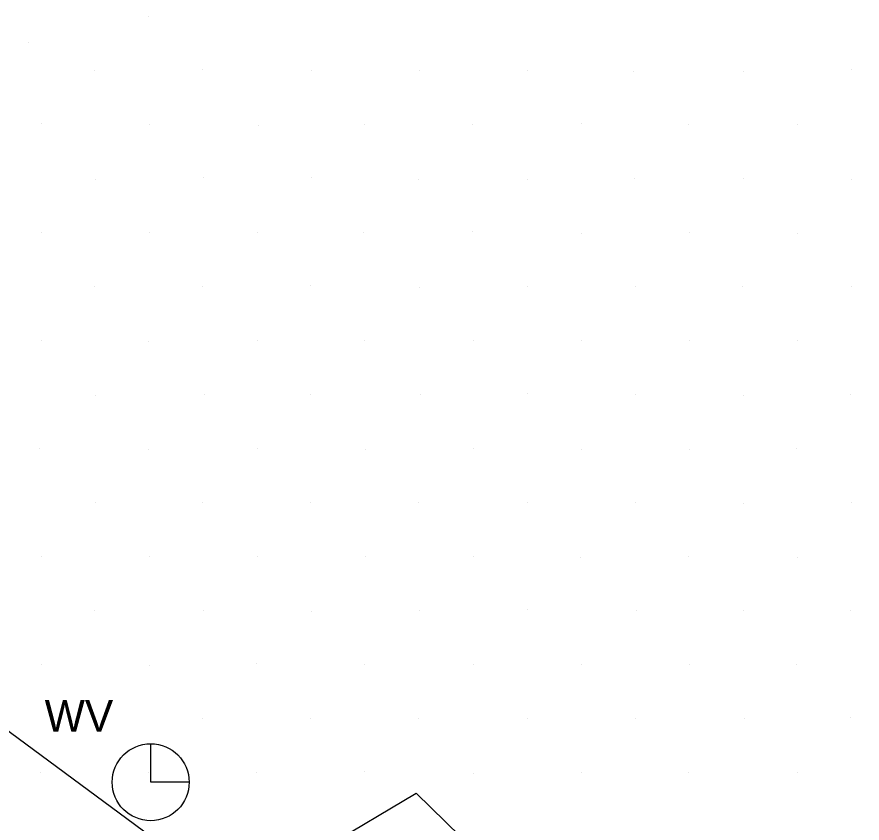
# Model space of a CAD drawing. Extents: x 1602514 to 1609837, y 863887 to 871157.
# Drawn here: x 1605395.4 to 1605561.4, y 866343.2 to 866501.7 of the extents above; entities that cross this region are included whole.
import ezdxf

# ---------------------------------------------------------------- set-up
doc = ezdxf.new("R2010")
doc.units = 0
for name, color, linetype in [('Survey-Spot dirt', 7, 'Continuous'), ('Survey-Vegetation trees', 7, 'Continuous'), ('Utility-Water', 7, 'Continuous')]:
    doc.layers.add(name, color=color, linetype=linetype)

msp = doc.modelspace()

# ---------------------------------------------------------------- linework, layer by layer
at = {"layer": 'Survey-Spot dirt'}
for p, q in [((1605421.3, 866501.64), (1605421.3, 866501.64)), ((1605421.3, 866501.64), (1605421.3, 866501.64)), ((1605397.71, 866496.53), (1605397.71, 866496.53)), ((1605397.71, 866496.53), (1605397.71, 866496.53)), ((1605410.75, 866491.18), (1605410.75, 866491.18)), ((1605410.75, 866491.18), (1605410.75, 866491.18)), ((1605431.85, 866491.24), (1605431.85, 866491.24)), ((1605431.85, 866491.24), (1605431.85, 866491.24)), ((1605453.26, 866491.04), (1605453.26, 866491.04)), ((1605453.26, 866491.04), (1605453.26, 866491.04)), ((1605474.43, 866491.15), (1605474.43, 866491.15)), ((1605474.43, 866491.15), (1605474.43, 866491.15)), ((1605495.64, 866491.13), (1605495.64, 866491.13)), ((1605495.64, 866491.13), (1605495.64, 866491.13)), ((1605516.62, 866490.94), (1605516.62, 866490.94)), ((1605516.62, 866490.94), (1605516.62, 866490.94)), ((1605538.19, 866490.96), (1605538.19, 866490.96)), ((1605538.19, 866490.96), (1605538.19, 866490.96)), ((1605559.31, 866491.23), (1605559.31, 866491.23)), ((1605559.31, 866491.23), (1605559.31, 866491.23)), ((1605400.2, 866480.68), (1605400.2, 866480.68)), ((1605400.2, 866480.68), (1605400.2, 866480.68)), ((1605421.55, 866480.5), (1605421.55, 866480.5)), ((1605421.55, 866480.5), (1605421.55, 866480.5)), ((1605442.84, 866480.41), (1605442.84, 866480.41)), ((1605442.84, 866480.41), (1605442.84, 866480.41)), ((1605463.75, 866480.44), (1605463.75, 866480.44)), ((1605463.75, 866480.44), (1605463.75, 866480.44)), ((1605484.9, 866480.54), (1605484.9, 866480.54)), ((1605484.9, 866480.54), (1605484.9, 866480.54)), ((1605506.33, 866480.68), (1605506.33, 866480.68)), ((1605506.33, 866480.68), (1605506.33, 866480.68)), ((1605527.42, 866480.42), (1605527.42, 866480.42)), ((1605527.42, 866480.42), (1605527.42, 866480.42)), ((1605548.69, 866480.52), (1605548.69, 866480.52)), ((1605548.69, 866480.52), (1605548.69, 866480.52)), ((1605432.01, 866470.08), (1605432.01, 866470.08)), ((1605432.01, 866470.08), (1605432.01, 866470.08)), ((1605453.24, 866470), (1605453.24, 866470)), ((1605453.24, 866470), (1605453.24, 866470)), ((1605410.95, 866469.78), (1605410.95, 866469.78)), ((1605410.95, 866469.78), (1605410.95, 866469.78)), ((1605474.37, 866469.77), (1605474.37, 866469.77)), ((1605474.37, 866469.77), (1605474.37, 866469.77)), ((1605495.8, 866469.68), (1605495.8, 866469.68)), ((1605495.8, 866469.68), (1605495.8, 866469.68)), ((1605516.78, 866469.82), (1605516.78, 866469.82)), ((1605516.78, 866469.82), (1605516.78, 866469.82)), ((1605538.12, 866469.84), (1605538.12, 866469.84)), ((1605538.12, 866469.84), (1605538.12, 866469.84)), ((1605559.25, 866469.79), (1605559.25, 866469.79)), ((1605559.25, 866469.79), (1605559.25, 866469.79)), ((1605400.27, 866459.23), (1605400.27, 866459.23)), ((1605400.27, 866459.23), (1605400.27, 866459.23)), ((1605421.48, 866459.27), (1605421.48, 866459.27)), ((1605421.48, 866459.27), (1605421.48, 866459.27)), ((1605442.65, 866459.22), (1605442.65, 866459.22)), ((1605442.65, 866459.22), (1605442.65, 866459.22)), ((1605463.55, 866459.25), (1605463.55, 866459.25)), ((1605463.55, 866459.25), (1605463.55, 866459.25)), ((1605484.9, 866459.44), (1605484.9, 866459.44)), ((1605484.9, 866459.44), (1605484.9, 866459.44)), ((1605506.31, 866459.06), (1605506.31, 866459.06)), ((1605506.31, 866459.06), (1605506.31, 866459.06)), ((1605527.45, 866459.29), (1605527.45, 866459.29)), ((1605527.45, 866459.29), (1605527.45, 866459.29)), ((1605548.82, 866459.14), (1605548.82, 866459.14)), ((1605548.82, 866459.14), (1605548.82, 866459.14)), ((1605410.69, 866448.68), (1605410.69, 866448.68)), ((1605410.69, 866448.68), (1605410.69, 866448.68)), ((1605431.87, 866448.66), (1605431.87, 866448.66)), ((1605431.87, 866448.66), (1605431.87, 866448.66)), ((1605453.16, 866448.8), (1605453.16, 866448.8)), ((1605453.16, 866448.8), (1605453.16, 866448.8)), ((1605474.54, 866448.47), (1605474.54, 866448.47)), ((1605474.54, 866448.47), (1605474.54, 866448.47)), ((1605495.64, 866448.63), (1605495.64, 866448.63)), ((1605495.64, 866448.63), (1605495.64, 866448.63)), ((1605516.93, 866448.66), (1605516.93, 866448.66)), ((1605516.93, 866448.66), (1605516.93, 866448.66)), ((1605537.92, 866448.71), (1605537.92, 866448.71)), ((1605537.92, 866448.71), (1605537.92, 866448.71)), ((1605559.35, 866448.68), (1605559.35, 866448.68)), ((1605559.35, 866448.68), (1605559.35, 866448.68)), ((1605400.28, 866438.16), (1605400.28, 866438.16)), ((1605400.28, 866438.16), (1605400.28, 866438.16)), ((1605421.29, 866437.97), (1605421.29, 866437.97)), ((1605421.29, 866437.97), (1605421.29, 866437.97)), ((1605442.71, 866438.05), (1605442.71, 866438.05)), ((1605442.71, 866438.05), (1605442.71, 866438.05)), ((1605463.8, 866438.05), (1605463.8, 866438.05)), ((1605463.8, 866438.05), (1605463.8, 866438.05)), ((1605485.14, 866438.04), (1605485.14, 866438.04)), ((1605485.14, 866438.04), (1605485.14, 866438.04)), ((1605506.34, 866437.99), (1605506.34, 866437.99)), ((1605506.34, 866437.99), (1605506.34, 866437.99)), ((1605527.57, 866438.04), (1605527.57, 866438.04)), ((1605527.57, 866438.04), (1605527.57, 866438.04)), ((1605548.81, 866437.99), (1605548.81, 866437.99)), ((1605548.81, 866437.99), (1605548.81, 866437.99)), ((1605410.82, 866427.31), (1605410.82, 866427.31)), ((1605410.82, 866427.31), (1605410.82, 866427.31)), ((1605432.2, 866427.41), (1605432.2, 866427.41)), ((1605432.2, 866427.41), (1605432.2, 866427.41)), ((1605453.12, 866427.45), (1605453.12, 866427.45)), ((1605453.12, 866427.45), (1605453.12, 866427.45)), ((1605474.62, 866427.53), (1605474.62, 866427.53)), ((1605474.62, 866427.53), (1605474.62, 866427.53)), ((1605495.69, 866427.64), (1605495.69, 866427.64)), ((1605495.69, 866427.64), (1605495.69, 866427.64)), ((1605516.93, 866427.38), (1605516.93, 866427.38)), ((1605516.93, 866427.38), (1605516.93, 866427.38)), ((1605538.04, 866427.28), (1605538.04, 866427.28)), ((1605538.04, 866427.28), (1605538.04, 866427.28)), ((1605559.23, 866427.44), (1605559.23, 866427.44)), ((1605559.23, 866427.44), (1605559.23, 866427.44)), ((1605399.95, 866416.91), (1605399.95, 866416.91)), ((1605399.95, 866416.91), (1605399.95, 866416.91)), ((1605421.34, 866416.63), (1605421.34, 866416.63)), ((1605421.34, 866416.63), (1605421.34, 866416.63)), ((1605442.61, 866416.85), (1605442.61, 866416.85)), ((1605442.61, 866416.85), (1605442.61, 866416.85)), ((1605463.92, 866416.73), (1605463.92, 866416.73)), ((1605463.92, 866416.73), (1605463.92, 866416.73)), ((1605485.02, 866416.81), (1605485.02, 866416.81)), ((1605485.02, 866416.81), (1605485.02, 866416.81)), ((1605506.33, 866416.71), (1605506.33, 866416.71)), ((1605506.33, 866416.71), (1605506.33, 866416.71)), ((1605527.49, 866416.63), (1605527.49, 866416.63)), ((1605527.49, 866416.63), (1605527.49, 866416.63)), ((1605548.64, 866416.82), (1605548.64, 866416.82)), ((1605548.64, 866416.82), (1605548.64, 866416.82)), ((1605410.79, 866406.16), (1605410.79, 866406.16)), ((1605410.79, 866406.16), (1605410.79, 866406.16)), ((1605431.92, 866406.19), (1605431.92, 866406.19)), ((1605431.92, 866406.19), (1605431.92, 866406.19)), ((1605453.19, 866406.16), (1605453.19, 866406.16)), ((1605453.19, 866406.16), (1605453.19, 866406.16)), ((1605474.39, 866406.2), (1605474.39, 866406.2)), ((1605474.39, 866406.2), (1605474.39, 866406.2)), ((1605495.65, 866406.32), (1605495.65, 866406.32)), ((1605495.65, 866406.32), (1605495.65, 866406.32)), ((1605516.88, 866406.33), (1605516.88, 866406.33)), ((1605516.88, 866406.33), (1605516.88, 866406.33)), ((1605538.15, 866406.08), (1605538.15, 866406.08)), ((1605538.15, 866406.08), (1605538.15, 866406.08)), ((1605559.29, 866406.25), (1605559.29, 866406.25)), ((1605559.29, 866406.25), (1605559.29, 866406.25)), ((1605400.26, 866395.56), (1605400.26, 866395.56)), ((1605400.26, 866395.56), (1605400.26, 866395.56)), ((1605421.47, 866395.6), (1605421.47, 866395.6)), ((1605421.47, 866395.6), (1605421.47, 866395.6)), ((1605442.68, 866395.57), (1605442.68, 866395.57)), ((1605442.68, 866395.57), (1605442.68, 866395.57)), ((1605463.85, 866395.62), (1605463.85, 866395.62)), ((1605463.85, 866395.62), (1605463.85, 866395.62)), ((1605485.06, 866395.61), (1605485.06, 866395.61)), ((1605485.06, 866395.61), (1605485.06, 866395.61)), ((1605506.2, 866395.52), (1605506.2, 866395.52)), ((1605506.2, 866395.52), (1605506.2, 866395.52)), ((1605527.38, 866395.63), (1605527.38, 866395.63)), ((1605527.38, 866395.63), (1605527.38, 866395.63)), ((1605548.77, 866395.45), (1605548.77, 866395.45)), ((1605548.77, 866395.45), (1605548.77, 866395.45)), ((1605410.62, 866385.02), (1605410.62, 866385.02)), ((1605410.62, 866385.02), (1605410.62, 866385.02)), ((1605432.05, 866384.97), (1605432.05, 866384.97)), ((1605432.05, 866384.97), (1605432.05, 866384.97)), ((1605453.32, 866384.84), (1605453.32, 866384.84)), ((1605453.32, 866384.84), (1605453.32, 866384.84)), ((1605474.43, 866385.02), (1605474.43, 866385.02)), ((1605474.43, 866385.02), (1605474.43, 866385.02)), ((1605495.65, 866385.3), (1605495.65, 866385.3)), ((1605495.65, 866385.3), (1605495.65, 866385.3)), ((1605517.17, 866384.93), (1605517.17, 866384.93)), ((1605517.17, 866384.93), (1605517.17, 866384.93)), ((1605538.06, 866385.01), (1605538.06, 866385.01)), ((1605538.06, 866385.01), (1605538.06, 866385.01)), ((1605559.14, 866385.07), (1605559.14, 866385.07)), ((1605559.14, 866385.07), (1605559.14, 866385.07)), ((1605400.24, 866374.4), (1605400.24, 866374.4)), ((1605400.24, 866374.4), (1605400.24, 866374.4)), ((1605421.41, 866374.28), (1605421.41, 866374.28)), ((1605421.41, 866374.28), (1605421.41, 866374.28)), ((1605442.55, 866374.52), (1605442.55, 866374.52)), ((1605442.55, 866374.52), (1605442.55, 866374.52)), ((1605463.79, 866374.42), (1605463.79, 866374.42)), ((1605463.79, 866374.42), (1605463.79, 866374.42)), ((1605485.18, 866374.49), (1605485.18, 866374.49)), ((1605485.18, 866374.49), (1605485.18, 866374.49)), ((1605506.35, 866374.36), (1605506.35, 866374.36)), ((1605506.35, 866374.36), (1605506.35, 866374.36)), ((1605527.47, 866374.46), (1605527.47, 866374.46)), ((1605527.47, 866374.46), (1605527.47, 866374.46)), ((1605548.64, 866374.4), (1605548.64, 866374.4)), ((1605548.64, 866374.4), (1605548.64, 866374.4)), ((1605410.65, 866363.79), (1605410.65, 866363.79)), ((1605410.65, 866363.79), (1605410.65, 866363.79)), ((1605431.97, 866363.79), (1605431.97, 866363.79)), ((1605431.97, 866363.79), (1605431.97, 866363.79)), ((1605453.19, 866363.86), (1605453.19, 866363.86)), ((1605453.19, 866363.86), (1605453.19, 866363.86)), ((1605474.32, 866363.84), (1605474.32, 866363.84)), ((1605474.32, 866363.84), (1605474.32, 866363.84)), ((1605495.74, 866363.79), (1605495.74, 866363.79)), ((1605495.74, 866363.79), (1605495.74, 866363.79)), ((1605516.88, 866363.76), (1605516.88, 866363.76)), ((1605516.88, 866363.76), (1605516.88, 866363.76)), ((1605538.24, 866363.8), (1605538.24, 866363.8)), ((1605538.24, 866363.8), (1605538.24, 866363.8)), ((1605559.24, 866363.91), (1605559.24, 866363.91)), ((1605559.24, 866363.91), (1605559.24, 866363.91)), ((1605400.11, 866353.21), (1605400.11, 866353.21)), ((1605400.11, 866353.21), (1605400.11, 866353.21)), ((1605421.32, 866353.23), (1605421.32, 866353.23)), ((1605421.32, 866353.23), (1605421.32, 866353.23)), ((1605442.55, 866353.25), (1605442.55, 866353.25)), ((1605442.55, 866353.25), (1605442.55, 866353.25)), ((1605463.67, 866353.33), (1605463.67, 866353.33)), ((1605463.67, 866353.33), (1605463.67, 866353.33)), ((1605485.2, 866353.06), (1605485.2, 866353.06)), ((1605485.2, 866353.06), (1605485.2, 866353.06)), ((1605506.25, 866353.28), (1605506.25, 866353.28)), ((1605506.25, 866353.28), (1605506.25, 866353.28)), ((1605527.36, 866353.18), (1605527.36, 866353.18)), ((1605527.36, 866353.18), (1605527.36, 866353.18)), ((1605548.7, 866353.21), (1605548.7, 866353.21)), ((1605548.7, 866353.21), (1605548.7, 866353.21))]:
    msp.add_line(p, q, dxfattribs=at)
at = {"layer": 'Survey-Vegetation trees'}
msp.add_lwpolyline([(1605601.79, 866275.83), (1605605.2, 866448.65), (1605612.42, 866530.39), (1605609.93, 866556.1), (1605459.73, 866746.47), (1605424.26, 866753.41), (1605387.87, 866745.45), (1605328.37, 866764.72), (1605298.66, 866722.79), (1605306.28, 866699.16), (1605277.32, 866658.75), (1605265.13, 866625.97), (1605217.79, 866602.88), (1605158.36, 866628.8), (1605148.45, 866592.97), (1605247.5, 866507.58), (1605323.27, 866431.24), (1605384.81, 866367.9), (1605438.61, 866328.19), (1605473.87, 866349.1), (1605499.88, 866323.66)], dxfattribs=at)
msp.add_lwpolyline([(1605601.79, 866275.83), (1605605.2, 866448.65), (1605612.42, 866530.39), (1605609.93, 866556.1), (1605459.73, 866746.47), (1605424.26, 866753.41), (1605387.87, 866745.45), (1605328.37, 866764.72), (1605298.66, 866722.79), (1605306.28, 866699.16), (1605277.32, 866658.75), (1605265.13, 866625.97), (1605217.79, 866602.88), (1605158.36, 866628.8), (1605148.45, 866592.97), (1605247.5, 866507.58), (1605323.27, 866431.24), (1605384.81, 866367.9), (1605438.61, 866328.19), (1605473.87, 866349.1), (1605499.88, 866323.66)], dxfattribs=at)
at = {"layer": 'Utility-Water'}
for p, q in [((1605421.72, 866351.28), (1605421.72, 866358.84)), ((1605421.72, 866351.28), (1605421.72, 866358.84)), ((1605421.72, 866351.28), (1605421.72, 866351.28)), ((1605429.28, 866351.28), (1605421.72, 866351.28)), ((1605421.72, 866351.28), (1605421.72, 866351.28)), ((1605429.28, 866351.28), (1605421.72, 866351.28))]:
    msp.add_line(p, q, dxfattribs=at)
msp.add_circle((1605421.72, 866351.28), 7.56, dxfattribs=at)
msp.add_circle((1605421.72, 866351.28), 7.56, dxfattribs=at)

# ---------------------------------------------------------------- texts
msp.add_text('WV', height=6.251, dxfattribs=at).set_placement((1605400.9, 866361.18))
msp.add_text('WV', height=6.251, dxfattribs=at).set_placement((1605400.9, 866361.18))

doc.saveas('drawing.dxf')
